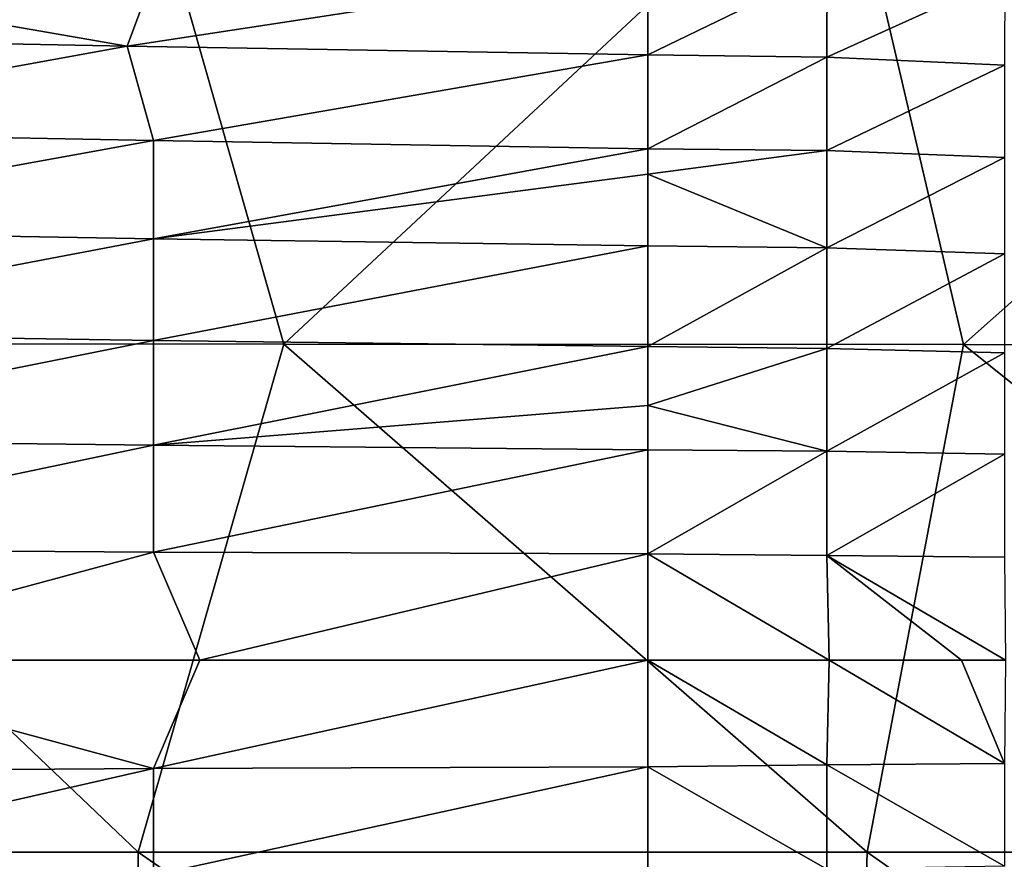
# Model space of a CAD drawing. Header units: metres. Extents: x -105 to 105, y -68 to 103.
# Tile 363 of 416: x 79 to 89, y 50 to 59. Entities that reach past the tile are written whole.
import ezdxf

# ---------------------------------------------------------------- set-up
doc = ezdxf.new("R2010")
doc.units = ezdxf.units.M
doc.layers.add('solid_FIT-BATH-150_SW0001_01', color=7, linetype='CONTINUOUS')

msp = doc.modelspace()

# ---------------------------------------------------------------- linework, layer by layer
at = {"layer": 'solid_FIT-BATH-150_SW0001_01'}
for points in [[(74.062675, 55.804638, 16.369986), (79.797249, 61.421703, 16.370808), (72.177422, 61.430561, 16.3223)], [(74.062675, 55.804638, 16.369986), (81.395935, 55.801025, 16.428226), (79.797249, 61.421703, 16.370808)], [(81.395935, 55.801025, 16.428226), (87.417076, 61.410976, 16.429522), (79.797249, 61.421703, 16.370808)], [(81.395935, 55.801025, 16.428226), (88.729195, 55.796703, 16.497967), (87.417076, 61.410976, 16.429522)], [(88.729195, 55.796703, 16.497967), (95.036903, 61.398209, 16.499418), (87.417076, 61.410976, 16.429522)], [(88.729195, 55.796703, 16.497967), (96.062462, 55.791603, 16.580244), (95.036903, 61.398209, 16.499418)], [(79.7071, 59.015347, -20.316771), (74.091484, 59.12196, -20.594097), (74.689522, 59.887047, -20.498831)], [(79.7071, 59.015347, -20.316771), (74.689522, 59.887047, -20.498831), (80.02533, 59.877789, -20.220507)], [(79.7071, 59.015347, -20.316771), (80.02533, 59.877789, -20.220507), (85.322639, 59.874832, -19.926897)], [(85.322716, 58.921875, -20.02071), (79.7071, 59.015347, -20.316771), (85.322639, 59.874832, -19.926897)], [(85.322716, 58.921875, -20.02071), (85.322639, 59.874832, -19.926897), (87.257584, 59.860523, -19.817526)], [(87.255577, 58.898014, -19.914703), (85.322716, 58.921875, -20.02071), (87.257584, 59.860523, -19.817526)], [(87.255577, 58.898014, -19.914703), (87.257584, 59.860523, -19.817526), (89.176521, 59.764481, -19.713308)], [(89.172607, 58.811314, -19.807823), (87.255577, 58.898014, -19.914703), (89.176521, 59.764481, -19.713308)], [(74.657379, 58.096912, -20.626535), (74.091484, 59.12196, -20.594097), (79.7071, 59.015347, -20.316771)], [(79.990051, 57.99754, -20.365517), (74.657379, 58.096912, -20.626535), (79.7071, 59.015347, -20.316771)], [(79.990051, 57.99754, -20.365517), (79.7071, 59.015347, -20.316771), (85.322716, 58.921875, -20.02071)], [(79.990051, 57.99754, -20.365517), (85.322716, 58.921875, -20.02071), (85.322716, 57.906845, -20.087763)], [(87.255577, 58.898014, -19.914703), (85.322716, 57.906845, -20.087763), (85.322716, 58.921875, -20.02071)], [(87.255577, 58.898014, -19.914703), (87.254753, 57.889229, -19.982777), (85.322716, 57.906845, -20.087763)], [(89.172607, 58.811314, -19.807823), (87.254753, 57.889229, -19.982777), (87.255577, 58.898014, -19.914703)], [(89.172607, 58.811314, -19.807823), (89.171623, 57.813969, -19.874153), (87.254753, 57.889229, -19.982777)], [(74.657379, 57.032482, -20.665405), (74.657379, 58.096912, -20.626535), (79.990051, 57.99754, -20.365517)], [(79.990051, 56.939117, -20.406956), (74.657379, 57.032482, -20.665405), (79.990051, 57.99754, -20.365517)], [(79.990051, 56.939117, -20.406956), (79.990051, 57.99754, -20.365517), (85.322716, 57.906845, -20.087763)], [(79.990051, 56.939117, -20.406956), (85.322716, 57.906845, -20.087763), (85.322716, 57.636658, -20.101154)], [(87.254753, 57.889229, -19.982777), (85.322716, 57.636658, -20.101154), (85.322716, 57.906845, -20.087763)], [(87.254753, 57.889229, -19.982777), (87.254211, 56.839794, -20.027643), (85.322716, 57.636658, -20.101154)], [(89.171623, 57.813969, -19.874153), (87.254211, 56.839794, -20.027643), (87.254753, 57.889229, -19.982777)], [(89.171623, 57.813969, -19.874153), (89.170982, 56.777447, -19.918032), (87.254211, 56.839794, -20.027643)], [(85.322716, 56.860825, -20.131359), (79.990051, 56.939117, -20.406956), (85.322716, 57.636658, -20.101154)], [(87.254211, 56.839794, -20.027643), (85.322716, 56.860825, -20.131359), (85.322716, 57.636658, -20.101154)], [(74.657379, 55.922634, -20.688435), (74.657379, 57.032482, -20.665405), (79.990051, 56.939117, -20.406956)], [(79.990051, 55.840885, -20.431599), (74.657379, 55.922634, -20.688435), (79.990051, 56.939117, -20.406956)], [(79.990051, 55.840885, -20.431599), (79.990051, 56.939117, -20.406956), (85.322716, 56.860825, -20.131359)], [(79.990051, 55.840885, -20.431599), (85.322716, 56.860825, -20.131359), (85.322716, 55.775661, -20.157541)], [(87.254211, 56.839794, -20.027643), (85.322716, 55.775661, -20.157541), (85.322716, 56.860825, -20.131359)], [(87.254211, 56.839794, -20.027643), (87.253891, 55.755932, -20.054491), (85.322716, 55.775661, -20.157541)], [(89.170982, 56.777447, -19.918032), (87.253891, 55.755932, -20.054491), (87.254211, 56.839794, -20.027643)], [(89.170982, 56.777447, -19.918032), (89.170609, 55.707882, -19.944376), (87.253891, 55.755932, -20.054491)], [(74.657379, 54.77449, -20.699778), (74.657379, 55.922634, -20.688435), (79.990051, 55.840885, -20.431599)], [(71.957359, 50.323093, 16.380323), (79.8228, 50.323574, 16.448248), (74.062675, 55.804638, 16.369986)], [(79.8228, 50.323574, 16.448248), (81.395935, 55.801025, 16.428226), (74.062675, 55.804638, 16.369986)], [(79.990051, 54.711288, -20.443821), (74.657379, 54.77449, -20.699778), (79.990051, 55.840885, -20.431599)], [(79.8228, 50.323574, 16.448248), (87.688232, 50.324154, 16.53097), (81.395935, 55.801025, 16.428226)], [(79.990051, 54.711288, -20.443821), (79.990051, 55.840885, -20.431599), (85.322716, 55.775661, -20.157541)], [(79.990051, 54.711288, -20.443821), (85.322716, 55.775661, -20.157541), (85.322716, 55.140953, -20.166407)], [(87.688232, 50.324154, 16.53097), (88.729195, 55.796703, 16.497967), (81.395935, 55.801025, 16.428226)], [(87.253891, 55.755932, -20.054491), (85.322716, 55.140953, -20.166407), (85.322716, 55.775661, -20.157541)], [(87.688232, 50.324154, 16.53097), (95.553673, 50.324856, 16.629944), (88.729195, 55.796703, 16.497967)], [(95.553673, 50.324856, 16.629944), (96.062462, 55.791603, 16.580244), (88.729195, 55.796703, 16.497967)], [(87.253891, 55.755932, -20.054491), (87.253731, 54.646847, -20.068024), (85.322716, 55.140953, -20.166407)], [(89.170609, 55.707882, -19.944376), (87.253731, 54.646847, -20.068024), (87.253891, 55.755932, -20.054491)], [(89.170609, 55.707882, -19.944376), (89.170425, 54.614243, -19.957708), (87.253731, 54.646847, -20.068024)], [(85.322716, 54.662647, -20.17074), (79.990051, 54.711288, -20.443821), (85.322716, 55.140953, -20.166407)], [(87.253731, 54.646847, -20.068024), (85.322716, 54.662647, -20.17074), (85.322716, 55.140953, -20.166407)], [(79.990051, 54.711288, -20.443821), (74.657379, 53.595284, -20.70356), (74.657379, 54.77449, -20.699778)], [(79.990051, 54.711288, -20.443821), (79.990051, 53.558903, -20.447966), (74.657379, 53.595284, -20.70356)], [(85.322716, 54.662647, -20.17074), (79.990051, 53.558903, -20.447966), (79.990051, 54.711288, -20.443821)], [(85.322716, 54.662647, -20.17074), (85.322716, 53.542461, -20.175356), (79.990051, 53.558903, -20.447966)], [(87.253731, 54.646847, -20.068024), (85.322716, 53.542461, -20.175356), (85.322716, 54.662647, -20.17074)], [(87.253731, 54.646847, -20.068024), (87.253677, 53.522652, -20.072798), (85.322716, 53.542461, -20.175356)], [(89.170425, 54.614243, -19.957708), (87.253677, 53.522652, -20.072798), (87.253731, 54.646847, -20.068024)], [(89.170425, 54.614243, -19.957708), (89.170364, 53.506207, -19.962456), (87.253677, 53.522652, -20.072798)], [(75.669685, 52.393456, -20.656706), (74.657379, 53.595284, -20.70356), (79.990051, 53.558903, -20.447966)], [(80.490723, 52.393456, -20.423521), (75.669685, 52.393456, -20.656706), (79.990051, 53.558903, -20.447966)], [(80.490723, 52.393456, -20.423521), (79.990051, 53.558903, -20.447966), (85.322716, 53.542461, -20.175356)], [(80.490723, 52.393456, -20.423521), (85.322716, 53.542461, -20.175356), (85.322723, 52.393456, -20.175915)], [(87.27906, 52.393456, -20.071987), (85.322723, 52.393456, -20.175915), (85.322716, 53.542461, -20.175356)], [(87.253677, 53.522652, -20.072798), (87.27906, 52.393456, -20.071987), (85.322716, 53.542461, -20.175356)], [(87.253677, 53.522652, -20.072798), (88.708389, 52.393456, -19.990997), (87.27906, 52.393456, -20.071987)], [(87.253677, 53.522652, -20.072798), (89.182129, 52.393456, -19.96232), (88.708389, 52.393456, -19.990997)], [(89.170364, 53.506207, -19.962456), (89.182129, 52.393456, -19.96232), (87.253677, 53.522652, -20.072798)], [(74.657425, 51.191647, -20.703558), (75.669685, 52.393456, -20.656706), (79.990082, 51.228031, -20.447966)], [(79.990082, 51.228031, -20.447966), (75.669685, 52.393456, -20.656706), (80.490723, 52.393456, -20.423521)], [(79.990082, 51.228031, -20.447966), (80.490723, 52.393456, -20.423521), (85.322723, 52.393456, -20.175915)], [(79.990082, 51.228031, -20.447966), (85.322723, 52.393456, -20.175915), (85.322731, 51.244202, -20.175402)], [(87.253662, 51.264309, -20.0728), (85.322731, 51.244202, -20.175402), (85.322723, 52.393456, -20.175915)], [(87.27906, 52.393456, -20.071987), (87.253662, 51.264309, -20.0728), (85.322723, 52.393456, -20.175915)], [(89.170319, 51.280621, -19.96246), (87.253662, 51.264309, -20.0728), (87.27906, 52.393456, -20.071987)], [(89.170319, 51.280621, -19.96246), (87.27906, 52.393456, -20.071987), (88.708389, 52.393456, -19.990997)], [(89.182129, 52.393456, -19.96232), (89.170319, 51.280621, -19.96246), (88.708389, 52.393456, -19.990997)], [(79.990082, 51.228031, -20.447966), (79.990082, 50.075665, -20.443819), (74.657425, 50.012463, -20.699776)], [(74.657425, 51.191647, -20.703558), (79.990082, 51.228031, -20.447966), (74.657425, 50.012463, -20.699776)], [(85.322731, 51.244202, -20.175402), (85.322731, 50.124195, -20.170862), (79.990082, 50.075665, -20.443819)], [(79.990082, 51.228031, -20.447966), (85.322731, 51.244202, -20.175402), (79.990082, 50.075665, -20.443819)], [(87.253662, 51.264309, -20.0728), (87.253693, 50.140163, -20.068027), (85.322731, 51.244202, -20.175402)], [(87.253693, 50.140163, -20.068027), (85.322731, 50.124195, -20.170862), (85.322731, 51.244202, -20.175402)], [(89.170319, 51.280621, -19.96246), (89.170334, 50.172501, -19.957712), (87.253662, 51.264309, -20.0728)], [(89.170334, 50.172501, -19.957712), (87.253693, 50.140163, -20.068027), (87.253662, 51.264309, -20.0728)], [(79.768669, 44.983898, 16.469151), (79.8228, 50.323574, 16.448248), (71.957359, 50.323093, 16.380323)], [(72.013168, 44.980434, 16.395521), (79.768669, 44.983898, 16.469151), (71.957359, 50.323093, 16.380323)], [(79.768669, 44.983898, 16.469151), (87.52417, 44.988106, 16.558586), (79.8228, 50.323574, 16.448248)], [(87.52417, 44.988106, 16.558586), (87.688232, 50.324154, 16.53097), (79.8228, 50.323574, 16.448248)], [(87.52417, 44.988106, 16.558586), (95.279671, 44.99313, 16.665361), (87.688232, 50.324154, 16.53097)], [(95.279671, 44.99313, 16.665361), (95.553673, 50.324856, 16.629944), (87.688232, 50.324154, 16.53097)]]:
    msp.add_3dface(points, dxfattribs=at)

doc.saveas('drawing.dxf')
